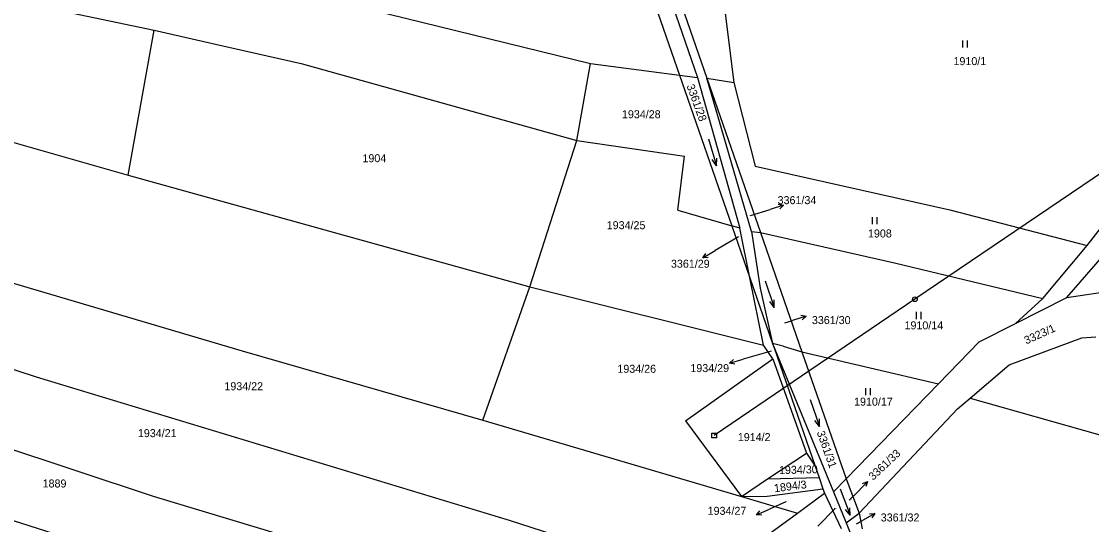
# Model space of a CAD drawing. Extents: x -763205 to -760228, y -1155311 to -1152844.
# Drawn here: x -761366.2 to -761138.9, y -1154875.5 to -1154768.5 of the extents above; entities that cross this region are included whole.
import ezdxf

# ---------------------------------------------------------------- set-up
doc = ezdxf.new("R2010")
doc.units = 0
for name, color, linetype in [('Vrstva 1', 7, 'Continuous'), ('Vrstva 12', 7, 'Continuous'), ('Vrstva 16', 7, 'Continuous'), ('Vrstva 18', 7, 'Continuous'), ('Vrstva 25', 7, 'Continuous'), ('Vrstva 26', 7, 'Continuous'), ('Vrstva 6', 7, 'Continuous')]:
    doc.layers.add(name, color=color, linetype=linetype)

msp = doc.modelspace()

# ---------------------------------------------------------------- linework, layer by layer
at = {"layer": 'Vrstva 1'}
for p, q in [((-761250.1, -1154711.71), (-761226.45, -1154779.96)), ((-761244.41, -1154712.19), (-761220.66, -1154780.58)), ((-761226.45, -1154779.96), (-761215.36, -1154811.96)), ((-761220.66, -1154780.58), (-761209.27, -1154813.38)), ((-761144.18, -1154827.22), (-761108.66, -1154786.03)), ((-761215.36, -1154811.96), (-761211.54, -1154822.99)), ((-761209.27, -1154813.38), (-761200.45, -1154838.78)), ((-761211.54, -1154822.99), (-761206.69, -1154836.98)), ((-761144.18, -1154827.22), (-761105.58, -1154821.23)), ((-761155.14, -1154832.75), (-761144.18, -1154827.22)), ((-761162.8, -1154836.62), (-761155.14, -1154832.75)), ((-761171.49, -1154845.57), (-761162.8, -1154836.62)), ((-761156.44, -1154841.48), (-761141.01, -1154835.8)), ((-761141.01, -1154835.8), (-761138.08, -1154835.53)), ((-761206.69, -1154836.98), (-761206.37, -1154837.9)), ((-761206.37, -1154837.9), (-761197.66, -1154863.04)), ((-761200.45, -1154838.78), (-761191.09, -1154865.74)), ((-761225.22, -1154853.4), (-761206.64, -1154840.27)), ((-761206.64, -1154840.27), (-761199.48, -1154860.25)), ((-761164.75, -1154848.59), (-761156.44, -1154841.48)), ((-761191.09, -1154865.74), (-761171.49, -1154845.57)), ((-761167.43, -1154850.88), (-761164.75, -1154848.59)), ((-761188.31, -1154873.02), (-761167.43, -1154850.88)), ((-761225.22, -1154853.4), (-761213.28, -1154869.47)), ((-761207.75, -1154865.77), (-761199.48, -1154860.25)), ((-761197.66, -1154863.04), (-761196.82, -1154865.45)), ((-761213.28, -1154869.47), (-761207.75, -1154865.77)), ((-761207.75, -1154865.77), (-761196.82, -1154865.45)), ((-761196.82, -1154865.45), (-761195.99, -1154867.85)), ((-761191.09, -1154865.74), (-761188.31, -1154873.02)), ((-761207.82, -1154869.42), (-761195.99, -1154867.85)), ((-761195.99, -1154867.85), (-761195.65, -1154868.82)), ((-761213.28, -1154869.47), (-761207.82, -1154869.42)), ((-761201.41, -1154873.02), (-761195.65, -1154868.82)), ((-761195.65, -1154868.82), (-761192.1, -1154876.29)), ((-761221.63, -1154887.74), (-761201.41, -1154873.02)), ((-761188.31, -1154873.02), (-761187.68, -1154876.37))]:
    msp.add_line(p, q, dxfattribs=at)
at = {"layer": 'Vrstva 12'}
for p, q in [((-761117.82, -1154787.74), (-761176.47, -1154827.58)), ((-761176.47, -1154827.58), (-761219.13, -1154856.54))]:
    msp.add_line(p, q, dxfattribs=at)
at = {"layer": 'Vrstva 16'}
for p, q in [((-761211.38, -1154809.74), (-761207.24, -1154808.46)), ((-761204.374, -1154807.575), (-761207.24, -1154808.46)), ((-761213.95, -1154814.28), (-761218.91, -1154817.24)), ((-761221.486, -1154818.778), (-761218.91, -1154817.24)), ((-761204.08, -1154832.58), (-761202.44, -1154832.06)), ((-761199.581, -1154831.152), (-761202.44, -1154832.06)), ((-761207, -1154838.63), (-761212.94, -1154840.32)), ((-761215.825, -1154841.141), (-761212.94, -1154840.32)), ((-761186.523, -1154866.335), (-761188.62, -1154868.48)), ((-761190.4, -1154870.3), (-761188.62, -1154868.48)), ((-761203.87, -1154870.64), (-761207.34, -1154872.18)), ((-761210.083, -1154873.396), (-761207.34, -1154872.18)), ((-761193.39, -1154872.07), (-761197.08, -1154875.83)), ((-761184.963, -1154873.104), (-761187.58, -1154874.57)), ((-761188.85, -1154875.28), (-761187.58, -1154874.57))]:
    msp.add_line(p, q, dxfattribs=at)
for points in [[(-761205.477, -1154807.392), (-761204.374, -1154807.575), (-761205.182, -1154808.347)], [(-761220.371, -1154818.695), (-761221.486, -1154818.778), (-761220.884, -1154817.836)], [(-761200.685, -1154830.978), (-761199.581, -1154831.152), (-761200.382, -1154831.931)], [(-761214.727, -1154841.348), (-761215.825, -1154841.141), (-761215, -1154840.386)], [(-761187.579, -1154866.7), (-761186.523, -1154866.335), (-761186.864, -1154867.4)], [(-761208.966, -1154873.448), (-761210.083, -1154873.396), (-761209.371, -1154872.533)], [(-761186.079, -1154873.156), (-761184.963, -1154873.104), (-761185.591, -1154874.029)]]:
    msp.add_lwpolyline(points, dxfattribs=at)
at = {"layer": 'Vrstva 25'}
for p, q in [((-761166.32, -1154774.07), (-761166.32, -1154772.57)), ((-761165.32, -1154774.07), (-761165.32, -1154772.57)), ((-761185.46, -1154811.62), (-761185.46, -1154810.12)), ((-761184.46, -1154811.62), (-761184.46, -1154810.12)), ((-761176.12, -1154831.77), (-761176.12, -1154830.27)), ((-761175.12, -1154831.77), (-761175.12, -1154830.27)), ((-761186.87, -1154847.99), (-761186.87, -1154846.49)), ((-761185.87, -1154847.99), (-761185.87, -1154846.49))]:
    msp.add_line(p, q, dxfattribs=at)
for points in [[(-761220.334, -1154793.44), (-761218.586, -1154799.18), (-761218.545, -1154797.599)], [(-761218.586, -1154799.18), (-761219.501, -1154797.891)], [(-761208.268, -1154823.631), (-761206.332, -1154829.309), (-761206.343, -1154827.728)], [(-761206.332, -1154829.309), (-761207.289, -1154828.051)], [(-761198.688, -1154848.911), (-761196.752, -1154854.589), (-761196.763, -1154853.008)], [(-761196.752, -1154854.589), (-761197.709, -1154853.331)], [(-761192.341, -1154867.854), (-761190.219, -1154873.466), (-761190.282, -1154871.886)], [(-761190.219, -1154873.466), (-761191.217, -1154872.24)]]:
    msp.add_lwpolyline(points, dxfattribs=at)
at = {"layer": 'Vrstva 26'}
msp.add_lwpolyline([(-761219.63, -1154856.04), (-761218.63, -1154856.04), (-761218.63, -1154857.04), (-761219.63, -1154857.04)], close=True, dxfattribs=at)
msp.add_circle((-761176.47, -1154827.58), 0.5, dxfattribs=at)
at = {"layer": 'Vrstva 6'}
for p, q in [((-761246.16, -1154712.15), (-761222.61, -1154780.46)), ((-761328.89, -1154756.92), (-761245.36, -1154777.49)), ((-761217.56, -1154760.47), (-761214.91, -1154781.51)), ((-761360.01, -1154765.8), (-761338.05, -1154770.38)), ((-761343.54, -1154801.21), (-761338.05, -1154770.38)), ((-761338.05, -1154770.38), (-761323.41, -1154773.7)), ((-761323.41, -1154773.7), (-761306.78, -1154777.47)), ((-761306.78, -1154777.47), (-761248.3, -1154793.8)), ((-761248.3, -1154793.8), (-761245.36, -1154777.49)), ((-761245.36, -1154777.49), (-761226.45, -1154779.96)), ((-761226.45, -1154779.96), (-761222.61, -1154780.46)), ((-761415.65, -1154780.61), (-761343.54, -1154801.21)), ((-761222.61, -1154780.46), (-761213.66, -1154812.45)), ((-761220.66, -1154780.58), (-761214.91, -1154781.51)), ((-761211.16, -1154813.17), (-761220.66, -1154780.58)), ((-761214.91, -1154781.51), (-761210.37, -1154799.27)), ((-761139.87, -1154816.13), (-761119.24, -1154789.5)), ((-761258.28, -1154824.93), (-761248.3, -1154793.8)), ((-761248.3, -1154793.8), (-761225.38, -1154797.18)), ((-761226.85, -1154808.65), (-761225.38, -1154797.18)), ((-761210.37, -1154799.27), (-761169.02, -1154808.54)), ((-761343.54, -1154801.21), (-761258.28, -1154824.93)), ((-761226.85, -1154808.65), (-761215.36, -1154811.96)), ((-761169.02, -1154808.54), (-761139.87, -1154816.13)), ((-761213.66, -1154812.45), (-761215.36, -1154811.96)), ((-761211.54, -1154822.99), (-761213.66, -1154812.45)), ((-761211.16, -1154813.17), (-761209.27, -1154813.38)), ((-761211.16, -1154813.17), (-761209.3, -1154825.18)), ((-761209.27, -1154813.38), (-761180.79, -1154819.83)), ((-761397.94, -1154815.25), (-761319.37, -1154838.52)), ((-761149.27, -1154827.42), (-761139.87, -1154816.13)), ((-761180.79, -1154819.83), (-761149.27, -1154827.42)), ((-761208.65, -1154837.33), (-761211.54, -1154822.99)), ((-761268.25, -1154853.29), (-761258.28, -1154824.93)), ((-761258.28, -1154824.93), (-761208.65, -1154837.33)), ((-761209.3, -1154825.18), (-761206.69, -1154836.98)), ((-761414.02, -1154827.73), (-761363.09, -1154844.03)), ((-761155.14, -1154832.75), (-761149.27, -1154827.42)), ((-761319.37, -1154838.52), (-761268.25, -1154853.29)), ((-761206.64, -1154840.27), (-761208.65, -1154837.33)), ((-761206.69, -1154836.98), (-761193.76, -1154868.51)), ((-761204.46, -1154837.57), (-761206.69, -1154836.98)), ((-761204.46, -1154837.57), (-761200.45, -1154838.78)), ((-761200.45, -1154838.78), (-761171.49, -1154845.57)), ((-761413.81, -1154844.3), (-761338.23, -1154869.42)), ((-761363.09, -1154844.03), (-761262.67, -1154874.51)), ((-761164.75, -1154848.59), (-761137.17, -1154856.41)), ((-761268.25, -1154853.29), (-761213.28, -1154869.47)), ((-761409.17, -1154861.48), (-761349.34, -1154880.53)), ((-761199.48, -1154860.25), (-761197.66, -1154863.04)), ((-761193.76, -1154868.51), (-761191.09, -1154865.74)), ((-761193.76, -1154868.51), (-761191.05, -1154875.12)), ((-761338.23, -1154869.42), (-761305.79, -1154879.19)), ((-761213.28, -1154869.47), (-761201.41, -1154873.02)), ((-761191.05, -1154875.12), (-761188.31, -1154873.02)), ((-761262.67, -1154874.51), (-761221.63, -1154887.74)), ((-761191.05, -1154875.12), (-761190.05, -1154877.55))]:
    msp.add_line(p, q, dxfattribs=at)

# ---------------------------------------------------------------- texts
at = {"layer": 'Vrstva 16'}
for s, p in [('3361/34', (-761205.625, -1154807.36)), ('3361/29', (-761228.271, -1154820.87)), ('3361/30', (-761198.343, -1154832.85)), ('1934/29', (-761224.154, -1154843.05)), ('1934/27', (-761220.486, -1154873.39)), ('3361/32', (-761183.723, -1154874.8))]:
    msp.add_text(s, height=1.7, dxfattribs=at).set_placement(p)
msp.add_text('3361/33', height=1.7, rotation=43.25831, dxfattribs=at).set_placement((-761185.347, -1154866.167))
at = {"layer": 'Vrstva 18'}
for s, height, p in [('1910/1', 1.7, (-761168.277, -1154777.81)), ('1934/28', 1.7, (-761238.687, -1154789.1)), ('1904', 1.7, (-761293.797, -1154798.45)), ('3361/34', 0.1, (-761211.658, -1154809.74)), ('1934/25', 1.7, (-761241.917, -1154812.68)), ('3361/29', 0.1, (-761214.227, -1154814.28)), ('1908', 1.7, (-761186.437, -1154814.44)), ('1910/14', 1.7, (-761178.677, -1154833.97)), ('3361/30', 0.1, (-761204.066, -1154832.58)), ('1934/29', 0.1, (-761207.272, -1154838.63)), ('1934/26', 1.7, (-761239.657, -1154843.2)), ('1934/22', 1.7, (-761323.117, -1154846.91)), ('1910/17', 1.7, (-761189.387, -1154850.19)), ('1934/21', 1.7, (-761341.487, -1154856.88)), ('1914/2', 1.7, (-761214.077, -1154857.72)), ('1889', 1.7, (-761361.717, -1154867.58)), ('1934/27', 0.1, (-761203.847, -1154870.64)), ('3361/33', 0.1, (-761190.386, -1154870.3)), ('3361/35', 0.1, (-761193.671, -1154872.07)), ('3361/32', 0.1, (-761188.836, -1154875.28))]:
    msp.add_text(s, height=height, dxfattribs=at).set_placement(p)
for s, rotation, p in [('3361/28', 289.85935, (-761224.989, -1154782.213)), ('3323/1', 24.35071, (-761152.804, -1154837.192)), ('3361/31', 289.63017, (-761197.34, -1154855.874)), ('1934/30', 1.43239, (-761205.313, -1154864.747)), ('1894/3', 7.21927, (-761206.27, -1154868.601))]:
    msp.add_text(s, height=1.7, rotation=rotation, dxfattribs=at).set_placement(p)

doc.saveas('drawing.dxf')
